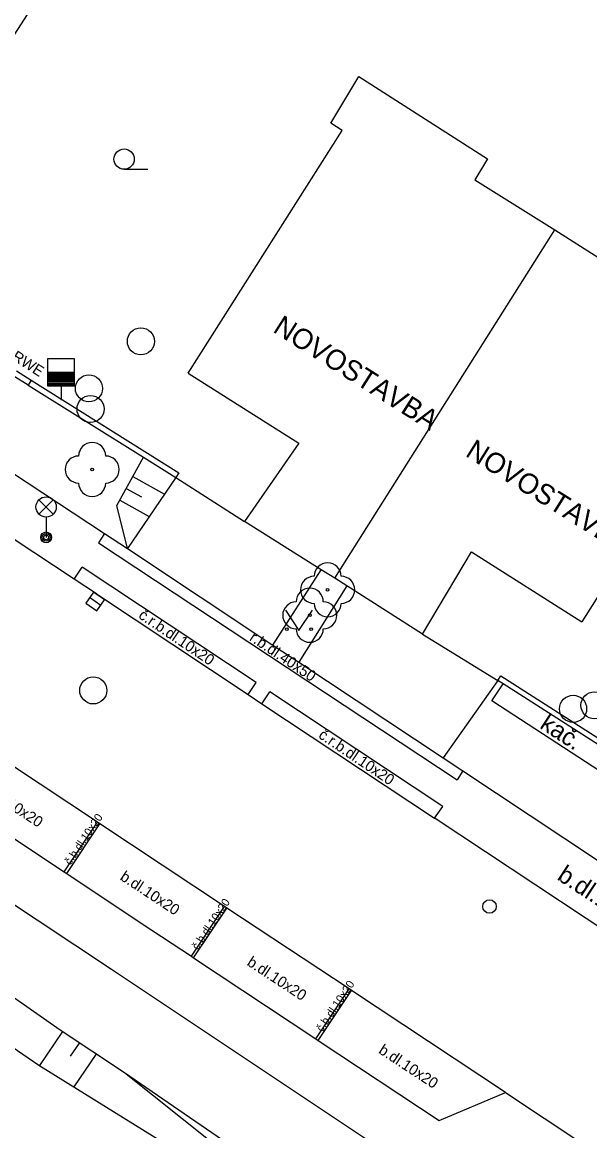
# Model space of a CAD drawing. Extents: x -598233 to -596890, y -1157848 to -1156431.
# Drawn here: x -597674.41 to -597653.44, y -1156915 to -1156873.99 of the extents above; entities that cross this region are included whole.
import ezdxf

# ---------------------------------------------------------------- set-up
doc = ezdxf.new("R2010")
doc.units = 0
for name, color, linetype in [('Level 10', 7, 'Continuous'), ('Level 11', 7, 'Continuous'), ('Level 14', 7, 'Continuous'), ('Level 15', 7, 'Continuous'), ('Level 22', 7, 'Continuous'), ('Level 24', 7, 'Continuous'), ('Level 27', 7, 'Continuous'), ('Level 28', 7, 'Continuous'), ('Level 33', 7, 'Continuous'), ('Level 36', 7, 'Continuous'), ('Level 40', 7, 'Continuous'), ('Level 41', 7, 'Continuous'), ('Level 5', 7, 'Continuous'), ('Level 7', 7, 'Continuous'), ('Level 8', 7, 'Continuous')]:
    doc.layers.add(name, color=color, linetype=linetype)

msp = doc.modelspace()

# ---------------------------------------------------------------- linework, layer by layer
at = {"layer": 'Level 10'}
for points in [[(-597671.67, -1156895.14), (-597672.49, -1156894.6), (-597683.77, -1156887.14)], [(-597671.67, -1156895.14), (-597666.07, -1156898.86), (-597665.56, -1156899.2), (-597659.18, -1156903.44), (-597659.16, -1156903.45)], [(-597677.4, -1156902.41), (-597672.86, -1156905.42), (-597672.77, -1156905.48), (-597669.98, -1156907.34)], [(-597648, -1156910.84), (-597659.16, -1156903.45)], [(-597669.98, -1156907.34), (-597668.16, -1156908.54), (-597668.08, -1156908.6), (-597663.56, -1156911.6), (-597663.48, -1156911.66), (-597659.01, -1156914.62)], [(-597659.01, -1156914.62), (-597656.56, -1156913.58)], [(-597656.56, -1156913.58), (-597646.56, -1156920.23)]]:
    msp.add_lwpolyline(points, dxfattribs=at)
at = {"layer": 'Level 11'}
for points in [[(-597680.54, -1156886.86), (-597671.37, -1156892.91)], [(-597668.63, -1156890.66), (-597668.74, -1156890.83), (-597670.53, -1156893.46)], [(-597671.37, -1156892.91), (-597671.6, -1156893.25)], [(-597671.6, -1156893.25), (-597658.35, -1156902.02)], [(-597671.37, -1156892.91), (-597670.53, -1156893.46), (-597665.15, -1156897.03), (-597664.2, -1156897.66), (-597658.86, -1156901.2)], [(-597672.49, -1156894.6), (-597672.2, -1156894.15)], [(-597665.77, -1156898.42), (-597672.2, -1156894.15)], [(-597665.15, -1156897.03), (-597663.37, -1156894.25)], [(-597662.42, -1156894.84), (-597664.2, -1156897.66)], [(-597666.07, -1156898.86), (-597665.77, -1156898.42)], [(-597656.84, -1156898.34), (-597658.86, -1156901.2)], [(-597651.58, -1156901.71), (-597652.01, -1156902.39), (-597657.06, -1156899.1), (-597656.64, -1156898.47)], [(-597665.56, -1156899.2), (-597665.26, -1156898.76)], [(-597658.88, -1156903), (-597665.26, -1156898.76)], [(-597656.56, -1156913.58), (-597662.25, -1156909.81), (-597662.33, -1156909.75), (-597666.85, -1156906.76), (-597666.94, -1156906.7), (-597671.55, -1156903.64), (-597671.63, -1156903.58), (-597676.9, -1156900.09)], [(-597658.86, -1156901.2), (-597658.13, -1156901.68), (-597646.9, -1156909.14)], [(-597658.13, -1156901.68), (-597658.35, -1156902.02)], [(-597659.18, -1156903.44), (-597658.88, -1156903)], [(-597679.33, -1156903.57), (-597671.12, -1156909.02)], [(-597672.86, -1156905.42), (-597671.63, -1156903.58)], [(-597672.77, -1156905.48), (-597671.55, -1156903.64)], [(-597668.16, -1156908.54), (-597666.94, -1156906.7)], [(-597668.08, -1156908.6), (-597666.85, -1156906.76)], [(-597671.12, -1156909.02), (-597659.26, -1156916.93)], [(-597663.56, -1156911.6), (-597662.33, -1156909.75)], [(-597663.48, -1156911.66), (-597662.25, -1156909.81)], [(-597650.62, -1156926.14), (-597661.14, -1156920.44), (-597670.64, -1156912.85)]]:
    msp.add_lwpolyline(points, dxfattribs=at)
at = {"layer": 'Level 14'}
for points in [[(-597670.53, -1156893.46), (-597670.92, -1156891.87), (-597669.93, -1156890.08)], [(-597650.62, -1156926.14), (-597649.95, -1156925.51), (-597662.17, -1156918.67), (-597670.64, -1156912.85), (-597673.01, -1156911.28), (-597679.36, -1156906.84), (-597690.03, -1156898.36), (-597702.45, -1156890.82)], [(-597701.69, -1156892.87), (-597690.98, -1156900.8), (-597680.01, -1156908.3), (-597673.8, -1156912.57), (-597661.14, -1156920.44)]]:
    msp.add_lwpolyline(points, dxfattribs=at)
at = {"layer": 'Level 15'}
for points in [[(-597670.33, -1156890.8), (-597669.16, -1156891.45)], [(-597670.57, -1156891.24), (-597670.01, -1156891.55)], [(-597670.81, -1156891.67), (-597669.72, -1156892.28)], [(-597672.93, -1156911.33), (-597673.78, -1156912.58)], [(-597672.31, -1156911.76), (-597672.64, -1156912.24)], [(-597671.69, -1156912.18), (-597672.51, -1156913.37)]]:
    msp.add_lwpolyline(points, dxfattribs=at)
at = {"layer": 'Level 22'}
for centre in [(-597671.83, -1156890.54), (-597663.13, -1156894.99), (-597663.79, -1156895.93)]:
    msp.add_circle(centre, 0.05, dxfattribs=at)
for centre, start, end in [((-597671.83, -1156890.04), 0, 180), ((-597672.33, -1156890.54), 90, 270), ((-597671.33, -1156890.54), 270, 90), ((-597671.83, -1156891.04), 180, 0), ((-597663.13, -1156894.49), 0, 180), ((-597663.63, -1156894.99), 90, 270), ((-597662.63, -1156894.99), 270, 90), ((-597663.79, -1156895.43), 0, 180), ((-597664.29, -1156895.93), 90, 270), ((-597663.13, -1156895.49), 180, 0), ((-597663.29, -1156895.93), 270, 90), ((-597663.79, -1156896.43), 180, 0)]:
    msp.add_arc(centre, 0.5, start, end, dxfattribs=at)
at = {"layer": 'Level 24'}
msp.add_lwpolyline([(-597674.63, -1156886.89), (-597674.08, -1156887.23), (-597674.2, -1156887.42), (-597674.75, -1156887.07)], dxfattribs=at)
at = {"layer": 'Level 27'}
msp.add_line((-597671.5149, -1156895.5629), (-597671.9251, -1156895.2771), dxfattribs=at)
msp.add_lwpolyline([(-597671.372, -1156895.3578), (-597671.7822, -1156895.072), (-597672.068, -1156895.4822), (-597671.6578, -1156895.768)], close=True, dxfattribs=at)
for centre in [(-597670.03, -1156885.8), (-597671.95, -1156887.54), (-597671.89, -1156888.3), (-597671.79, -1156898.71), (-597654.06, -1156899.39), (-597653.27, -1156899.26)]:
    msp.add_circle(centre, 0.5, dxfattribs=at)
at = {"layer": 'Level 28'}
for p, q in [((-597673.48, -1156886.94), (-597672.48, -1156886.94)), ((-597673.48, -1156886.99), (-597672.48, -1156886.99)), ((-597673.48, -1156887.04), (-597672.48, -1156887.04)), ((-597673.48, -1156887.09), (-597672.48, -1156887.09)), ((-597673.48, -1156887.14), (-597672.48, -1156887.14)), ((-597673.48, -1156887.19), (-597672.48, -1156887.19)), ((-597673.48, -1156887.24), (-597672.48, -1156887.24)), ((-597673.48, -1156887.29), (-597672.48, -1156887.29)), ((-597673.48, -1156887.34), (-597672.48, -1156887.34)), ((-597673.48, -1156887.39), (-597672.48, -1156887.39)), ((-597672.98, -1156887.44), (-597672.98, -1156887.97))]:
    msp.add_line(p, q, dxfattribs=at)
msp.add_lwpolyline([(-597673.48, -1156887.44), (-597672.48, -1156887.44), (-597672.48, -1156886.44), (-597673.48, -1156886.44)], close=True, dxfattribs=at)
msp.add_circle((-597657.15, -1156906.7), 0.25, dxfattribs=at)
at = {"layer": 'Level 33'}
for p, q in [((-597673.795, -1156892.19), (-597673.265, -1156891.66)), ((-597673.795, -1156891.66), (-597673.265, -1156892.19)), ((-597673.53, -1156892.3), (-597673.53, -1156893.05))]:
    msp.add_line(p, q, dxfattribs=at)
for centre, radius in [((-597673.53, -1156891.925), 0.375), ((-597673.53, -1156893.05), 0.2), ((-597673.53, -1156893.05), 0.1445), ((-597673.53, -1156893.05), 0.0876)]:
    msp.add_circle(centre, radius, dxfattribs=at)
at = {"layer": 'Level 36'}
msp.add_line((-597670.65, -1156879.435), (-597669.775, -1156879.435), dxfattribs=at)
msp.add_lwpolyline([(-597664.69, -1156895.74), (-597664.19, -1156896.49), (-597663.69, -1156895.74)], dxfattribs=at)
for centre, radius in [((-597670.6501, -1156879.0599), 0.375), ((-597664.6402, -1156896.4398), 0.05), ((-597663.7408, -1156896.4398), 0.05)]:
    msp.add_circle(centre, radius, dxfattribs=at)
at = {"layer": 'Level 5'}
for points in [[(-597678.58, -1156880.47), (-597672.81, -1156871.52), (-597672.38, -1156871.78), (-597671.3, -1156870.05), (-597676.06, -1156867.02), (-597676.55, -1156867.78), (-597679.47, -1156865.9), (-597682.39, -1156864.02), (-597681.91, -1156863.26), (-597686.73, -1156860.2)], [(-597668.28, -1156886.98), (-597662.59, -1156878), (-597663.01, -1156877.73), (-597661.98, -1156876)], [(-597661.98, -1156876), (-597657.22, -1156879.05), (-597657.69, -1156879.82), (-597654.74, -1156881.68), (-597651.79, -1156883.55), (-597651.32, -1156882.78), (-597646.52, -1156885.75), (-597647.65, -1156887.47), (-597648.08, -1156887.22), (-597653.74, -1156896.17)], [(-597662.87, -1156894.56), (-597654.74, -1156881.68)], [(-597668.28, -1156886.98), (-597664.2, -1156889.57)], [(-597664.2, -1156889.57), (-597666.2, -1156892.46)], [(-597659.62, -1156896.63), (-597662.42, -1156894.84), (-597662.87, -1156894.56), (-597663.37, -1156894.25), (-597666.2, -1156892.46)], [(-597659.62, -1156896.63), (-597657.82, -1156893.59)], [(-597657.82, -1156893.59), (-597653.74, -1156896.17)]]:
    msp.add_lwpolyline(points, dxfattribs=at)
at = {"layer": 'Level 7'}
for points in [[(-597674.2, -1156887.42), (-597669.93, -1156890.08), (-597668.74, -1156890.83)], [(-597674.08, -1156887.23), (-597668.63, -1156890.66)], [(-597651.58, -1156901.71), (-597656.64, -1156898.47), (-597656.84, -1156898.34), (-597656.73, -1156898.17)], [(-597656.73, -1156898.17), (-597651.47, -1156901.54)]]:
    msp.add_lwpolyline(points, dxfattribs=at)
at = {"layer": 'Level 8'}
for points in [[(-597668.74, -1156890.83), (-597666.2, -1156892.46)], [(-597659.62, -1156896.63), (-597656.84, -1156898.34)]]:
    msp.add_lwpolyline(points, dxfattribs=at)

# ---------------------------------------------------------------- texts
at = {"layer": 'Level 40'}
for s, height, rotation, p in [('č.r.b.dl.10x20', 0.4, 326, (-597670.15, -1156896.01)), ('r.b.dl.40x50', 0.4, 326, (-597666.05, -1156896.84)), ('kač.', 0.65, 326.91637, (-597655.33, -1156900.08)), ('č.r.b.dl.10x20', 0.4, 326, (-597663.5, -1156900.44)), ('b.dl.10x20', 0.4, 326.69869, (-597675.88, -1156902.44)), ('č.b.dl.10x20', 0.3, 56, (-597672.63, -1156905.19)), ('b.dl.10x20', 0.65, 326.69869, (-597654.69, -1156905.68)), ('b.dl.10x20', 0.4, 326.69869, (-597670.83, -1156905.69)), ('č.b.dl.10x20', 0.3, 56, (-597667.93, -1156908.33)), ('b.dl.10x20', 0.4, 326.69869, (-597666.14, -1156908.85)), ('č.b.dl.10x20', 0.3, 56, (-597663.33, -1156911.36)), ('b.dl.10x20', 0.4, 326.69869, (-597661.28, -1156912.1))]:
    msp.add_text(s, height=height, rotation=rotation, dxfattribs=at).set_placement(p)
at = {"layer": 'Level 41'}
for s, height, rotation, p in [('NOVOSTAVBA', 0.75, 327.72965, (-597665.19, -1156885.43)), ('E.ON+RWE', 0.4, 327.34441, (-597676.19, -1156885.58)), ('NOVOSTAVBA', 0.75, 327.95686, (-597658.08, -1156890.02))]:
    msp.add_text(s, height=height, rotation=rotation, dxfattribs=at).set_placement(p)

doc.saveas('drawing.dxf')
